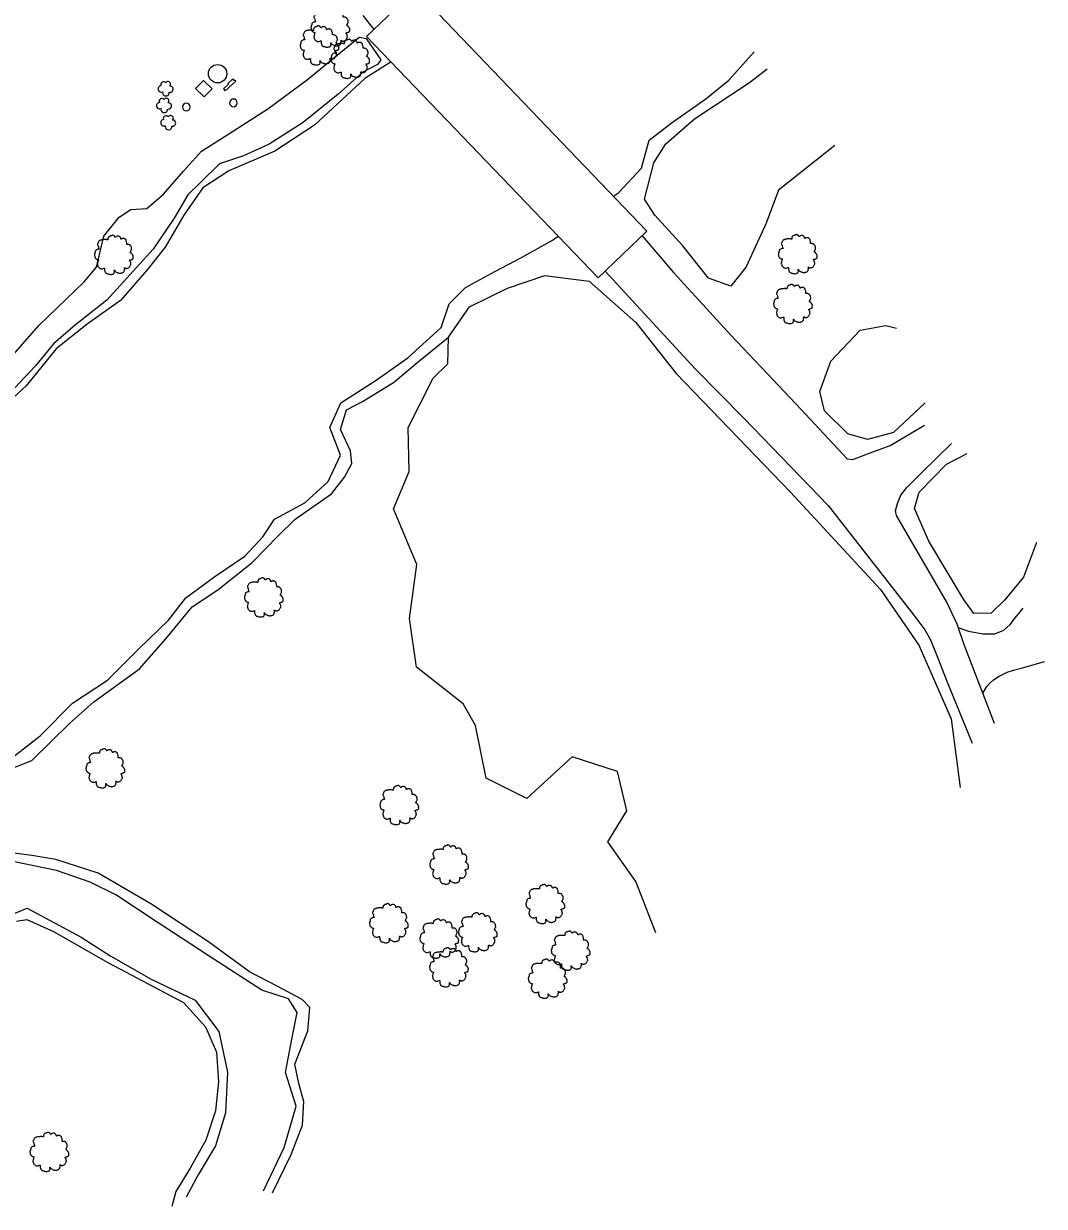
# Model space of a CAD drawing. Extents: x 2160437 to 2172832, y 205694 to 212444.
# Drawn here: x 2172432.5 to 2172832.3, y 206361.7 to 206825.1 of the extents above; entities that cross this region are included whole.
import ezdxf

# ---------------------------------------------------------------- set-up
doc = ezdxf.new("R2010")
doc.units = 0
for name, color, linetype in [('Default', 7, 'Continuous'), ('RD_EX_Bridge', 7, 'Continuous'), ('RD_EX_Conc', 7, 'Continuous'), ('RD_EX_Driveway', 7, 'Continuous'), ('RD_EX_H2O', 7, 'Continuous'), ('RD_EX_Misc', 7, 'Continuous'), ('RD_EX_Road', 7, 'Continuous'), ('RD_EX_Road_Post', 7, 'Continuous'), ('RD_EX_VEG', 7, 'Continuous'), ('RD_EX_VEG_ShrubLine', 7, 'Continuous'), ('RD_EX_VEG_TreeLine', 7, 'Continuous')]:
    doc.layers.add(name, color=color, linetype=linetype)

# ---------------------------------------------------------------- blocks, each defined once
blk = doc.blocks.new('POST')
at = {"layer": 'Default'}
for start, end in [(90, 270), (270, 90)]:
    blk.add_arc((0, 0), 0.0417, start, end, dxfattribs=at)
blk = doc.blocks.new('T2')
at = {"layer": 'RD_EX_VEG'}
for points in [[(0.05, 7.21), (-0.25, 7.24), (-0.57, 7.14), (-0.82, 7.04), (-1.05, 6.96), (-1.27, 6.86), (-1.57, 6.69), (-1.8, 6.49), (-1.92, 6.24), (-1.97, 6.01), (-2.02, 5.74), (-2.02, 5.56), (-2.15, 5.54), (-2.3, 5.56), (-2.55, 5.64), (-2.8, 5.64), (-3.05, 5.64), (-3.4, 5.61), (-3.75, 5.61), (-4.02, 5.56), (-4.35, 5.51), (-4.72, 5.39), (-5.07, 5.26), (-5.37, 5.01), (-5.62, 4.54), (-5.75, 4.19), (-5.9, 3.94), (-5.75, 3.49), (-5.57, 3.14), (-5.55, 2.94), (-5.47, 2.52), (-5.37, 2.29), (-5.25, 2.09), (-5.32, 2.07), (-5.7, 2.02), (-6, 1.92), (-6.42, 1.69), (-6.64, 1.47), (-6.74, 1.14), (-6.77, 0.79), (-6.87, 0.59), (-6.94, 0.32), (-6.97, 0.24), (-7.02, -0.08), (-6.92, -0.53), (-6.89, -0.88), (-6.77, -1.11), (-6.62, -1.28), (-6.44, -1.53), (-6.05, -1.76), (-5.72, -1.86), (-5.52, -1.88), (-5.7, -2.38), (-5.75, -2.73), (-5.87, -3.13), (-5.87, -3.21), (-5.92, -3.68), (-5.77, -4.01), (-5.7, -4.38), (-5.52, -4.61), (-5.25, -4.91), (-4.92, -5.13), (-4.42, -5.26), (-4.02, -5.23), (-3.45, -5.06), (-3.2, -4.98), (-3.22, -5.16), (-3.2, -5.53), (-3.2, -5.96), (-3.05, -6.28), (-2.95, -6.56), (-2.8, -6.81), (-2.47, -7.03), (-2.07, -7.11), (-1.65, -7.26), (-1.2, -7.33), (-0.7, -7.36), (-0.1, -7.21), (0.18, -7.08), (0.28, -6.91), (0.48, -6.53), (0.43, -6.31), (0.45, -5.71), (0.55, -5.88), (0.73, -6.23), (1.23, -6.53), (1.63, -6.71), (2.1, -6.86), (2.4, -6.93), (2.88, -6.86), (3.25, -6.78), (3.63, -6.66), (3.93, -6.38), (4.1, -6.11), (4.15, -5.83), (4.23, -5.46), (4.28, -5.28)], [(4.28, -5.28), (4.2, -5.11), (4.15, -4.86), (4.23, -4.88), (4.4, -4.93), (4.68, -5.06), (4.9, -5.13), (5.23, -5.11), (5.5, -5.01), (5.95, -4.73), (6.22, -4.26), (6.5, -3.86), (6.57, -3.53), (6.52, -3.31), (6.5, -2.81), (6.3, -2.56), (6.25, -2.43), (6.15, -2.03), (6.22, -1.98), (6.5, -1.93), (6.87, -1.81), (7.15, -1.68), (7.37, -1.51), (7.45, -1.28), (7.42, -0.88), (7.47, -0.48), (7.4, -0.33), (7.3, -0.18), (7.22, 0.02), (7.07, 0.17), (6.97, 0.32), (6.87, 0.42), (6.75, 0.57), (6.57, 0.69), (6.42, 0.74), (6.37, 0.89), (6.52, 1.09), (6.57, 1.19), (6.6, 1.42), (6.82, 1.77), (6.87, 2.17), (6.82, 2.59), (6.77, 2.87), (6.62, 3.14), (6.42, 3.39), (6.3, 3.56), (6.12, 3.69), (5.8, 3.81), (5.55, 3.86), (5.2, 3.86), (5, 3.91), (5.03, 3.96), (5.03, 4.11), (5.03, 4.39), (4.95, 4.84), (4.8, 5.34), (4.8, 5.36), (4.7, 5.61), (4.48, 5.81), (4.3, 5.91), (4.1, 6.04), (3.85, 6.06), (3.55, 6.06), (3.28, 6.01), (3.08, 5.91), (2.9, 5.79), (2.83, 5.94), (2.73, 6.24), (2.68, 6.39), (2.53, 6.56), (2.3, 6.76), (1.85, 6.89), (1.23, 6.81), (0.93, 6.61), (0.78, 6.44), (0.73, 6.56), (0.53, 6.76), (0.43, 6.94), (0.25, 7.06), (0.1, 7.16), (0, 7.21)]]:
    blk.add_spline(points, degree=3, dxfattribs=at)

msp = doc.modelspace()

# ---------------------------------------------------------------- linework, layer by layer
at = {"layer": 'RD_EX_Bridge'}
msp.add_lwpolyline([(2172585.98, 206838.48), (2172676.66, 206743.86), (2172657.52, 206725.51), (2172566.84, 206820.13)], close=True, dxfattribs=at)
at = {"layer": 'RD_EX_Conc'}
for points in [[(2172675.12, 206742.38), (2172675.12, 206742.38)], [(2172676.28, 206743.48), (2172676.27, 206743.49)], [(2172657.88, 206725.87), (2172657.9, 206725.85)], [(2172659.98, 206727.87), (2172659.98, 206727.87)]]:
    msp.add_lwpolyline(points, dxfattribs=at)
at = {"layer": 'RD_EX_Driveway'}
for points in [[(2172798.61, 206588.56), (2172802.58, 206587.12), (2172808.29, 206586.06), (2172812.98, 206586.1), (2172816.47, 206587.48), (2172818.95, 206589.69), (2172820.99, 206592.42), (2172822.81, 206594.67), (2172824.07, 206596.06)], [(2172808.29, 206562.78), (2172809.84, 206565.37), (2172811.1, 206566.86), (2172812.4, 206568.07), (2172814.68, 206569.47), (2172817.71, 206571.01), (2172820.18, 206571.79), (2172824.35, 206572.92), (2172832.32, 206575.28)]]:
    msp.add_lwpolyline(points, dxfattribs=at)
at = {"layer": 'RD_EX_H2O'}
for points in [[(2172663.58, 206757.51), (2172665.53, 206758.91), (2172674.55, 206768.48), (2172677.55, 206779.52), (2172686.16, 206786.1), (2172699.76, 206795.71), (2172708.77, 206802.95), (2172718.64, 206814.15)], [(2172576.41, 206810.14), (2172566.1, 206803.71), (2172546.4, 206785.32), (2172530.96, 206775.17), (2172512.94, 206767.47), (2172502.73, 206760.87), (2172495.31, 206750.15), (2172487.91, 206737.62), (2172480.86, 206728.63), (2172470.46, 206716.72), (2172457.42, 206707.39), (2172445.2, 206697.79), (2172433.48, 206683.19), (2172423.66, 206674.19)], [(2172427.13, 206536.82), (2172439.01, 206546.15), (2172451.71, 206558.93), (2172465.42, 206567.85), (2172477.57, 206580.13), (2172489.25, 206591.36), (2172496.01, 206600.16), (2172507.45, 206608.52), (2172519.16, 206616.55), (2172526.18, 206624.07), (2172530.71, 206631.01), (2172542.62, 206637.37), (2172551.81, 206645.69), (2172556.61, 206656.02), (2172552.45, 206666.92), (2172556.76, 206676.62), (2172570.18, 206685.15), (2172582.97, 206694.17), (2172596.05, 206706.13), (2172599.17, 206715.32), (2172605.62, 206721.81), (2172617.14, 206728.02), (2172627.56, 206733.46), (2172639.66, 206740.25), (2172641.86, 206741.84)], [(2172526.5, 206367.81), (2172534.56, 206384.82), (2172539.27, 206401.01), (2172535.07, 206414.16), (2172537.72, 206427.9), (2172539.65, 206437.73), (2172536.22, 206443), (2172525.77, 206446.38), (2172504.76, 206460.07), (2172484.4, 206473.35), (2172468.6, 206483.83), (2172458.53, 206488.72), (2172445.37, 206493.33), (2172428.31, 206496.85)], [(2172424.08, 206474.5), (2172433.86, 206478.53), (2172455.01, 206467.22), (2172466.68, 206459.79), (2172482.51, 206450.79), (2172499.74, 206442.52), (2172508.92, 206430.3), (2172512.36, 206414.32), (2172511.6, 206398.44), (2172507.72, 206385.47), (2172500.84, 206374.08), (2172496.11, 206365.31)]]:
    msp.add_lwpolyline(points, dxfattribs=at)
at = {"layer": 'RD_EX_Misc'}
for points in [[(2172503.28, 206796.5), (2172499.87, 206799.79), (2172502.91, 206802.93), (2172506.31, 206799.63)], [(2172511.49, 206798.84), (2172515.57, 206802.56), (2172515.13, 206803.04), (2172514.96, 206802.89), (2172514.42, 206803.49), (2172512.5, 206801.74), (2172512.81, 206801.4), (2172510.82, 206799.58)]]:
    msp.add_lwpolyline(points, close=True, dxfattribs=at)
msp.add_circle((2172508.47, 206805.54), 3.6, dxfattribs=at)
at = {"layer": 'RD_EX_Road'}
for points in [[(2172565.36, 206828.39), (2172569.69, 206822.86), (2172569.69, 206822.86)], [(2172674.76, 206742.04), (2172674.76, 206742.04), (2172687.03, 206727.65), (2172695.73, 206718.29), (2172709.53, 206703.13), (2172723.92, 206687.92), (2172737, 206674.13), (2172755.08, 206654.65), (2172757.36, 206654.41), (2172764.13, 206656.95), (2172771.94, 206659.91), (2172785.39, 206667.79)], [(2172660.34, 206728.22), (2172695.65, 206689.79), (2172714.6, 206670.62), (2172747.63, 206636.38), (2172781.14, 206593.36), (2172785.52, 206587.61), (2172787.76, 206583.68), (2172790.21, 206577.53), (2172794.12, 206567.48), (2172804.06, 206543.2)], [(2172812.84, 206550.97), (2172800.81, 206582.2), (2172798.16, 206589.88), (2172794.13, 206598.5), (2172774.4, 206632.38), (2172773.96, 206634.22), (2172774.76, 206637.14), (2172776.15, 206640.43), (2172778.48, 206643.35), (2172784.29, 206649.24), (2172795.99, 206660.62)]]:
    msp.add_lwpolyline(points, dxfattribs=at)
at = {"layer": 'RD_EX_VEG'}
for centre, radius, start, end in [((2172486.45, 206799.59), 1.26, 96.4518, 294.734), ((2172487.29, 206801.3), 1.08, 34.9763, 204.756), ((2172489.06, 206801.45), 0.995, 308.7626, 152.0467), ((2172489.85, 206799.47), 1.22, 256.5667, 98.1046), ((2172486.65, 206794.75), 1.08, 34.9763, 204.756), ((2172488.26, 206798.15), 1.32, 166.8827, 5.7589), ((2172488.42, 206794.9), 0.995, 308.7626, 152.0467), ((2172485.81, 206793.04), 1.26, 96.4518, 294.734), ((2172487.62, 206791.6), 1.32, 166.8827, 5.7589), ((2172489.21, 206792.92), 1.22, 256.5667, 98.1046), ((2172487.46, 206786.3), 1.26, 96.4518, 294.734), ((2172488.3, 206788.01), 1.08, 34.9763, 204.756), ((2172490.07, 206788.16), 0.995, 308.7626, 152.0467), ((2172490.86, 206786.18), 1.22, 256.5667, 98.1046), ((2172489.27, 206784.86), 1.32, 166.8827, 5.7589)]:
    msp.add_arc(centre, radius, start, end, dxfattribs=at)
at = {"layer": 'RD_EX_VEG_ShrubLine'}
for points in [[(2172428.37, 206695.39), (2172438.61, 206706.95), (2172456.21, 206723.96), (2172456.21, 206723.96), (2172461.05, 206729.71), (2172463.93, 206741.87), (2172469.87, 206749.34), (2172474.51, 206752.32), (2172480.72, 206752.68), (2172487.29, 206758.27), (2172495.12, 206767.33), (2172502.17, 206775.14), (2172511.08, 206780.74), (2172528.2, 206791.82), (2172543.71, 206803.31), (2172555.31, 206812.83), (2172563.89, 206819.85), (2172566.72, 206819.31), (2172572.38, 206810.97), (2172571.15, 206809.19), (2172565.43, 206806.18), (2172555.77, 206797.53), (2172542.02, 206786.4), (2172528.64, 206777.96), (2172518.62, 206773.41), (2172509.19, 206770.17), (2172501.9, 206762.99), (2172496.81, 206758.1), (2172491.49, 206748.96), (2172483.18, 206736.74), (2172465.08, 206716.77), (2172452.78, 206707.2), (2172444.25, 206699.64), (2172437.1, 206691.13), (2172429, 206682.41)], [(2172425.11, 206532.27), (2172435.67, 206536.37), (2172450.59, 206551), (2172460.04, 206559.42), (2172477.92, 206572.38), (2172488.24, 206584.12), (2172498.58, 206596.59), (2172508.52, 206603.31), (2172521.99, 206614.03), (2172532.31, 206624.61), (2172538.9, 206630.94), (2172553.08, 206640.91), (2172558.19, 206647.49), (2172561.02, 206652.78), (2172560.56, 206657.82), (2172556.58, 206666.1), (2172558.93, 206673.83), (2172565.29, 206677.08), (2172577.37, 206684.52), (2172587.8, 206693.24), (2172598.91, 206702.29)], [(2172529.98, 206367.04), (2172537.24, 206382.07), (2172541.74, 206393.59), (2172542.31, 206402.77), (2172540.32, 206409.82), (2172538.79, 206417.41), (2172543.81, 206430.54), (2172544.55, 206439.63), (2172541.63, 206442.76), (2172532.11, 206447.94), (2172521.02, 206453.62), (2172504.96, 206465.38), (2172482.35, 206480.22), (2172461.65, 206492.29), (2172445.09, 206497.59), (2172435.66, 206499.23), (2172423.64, 206500.78)], [(2172429.69, 206473.54), (2172433.77, 206474.12), (2172444.23, 206469.37), (2172465.43, 206457.24), (2172495.19, 206441.58), (2172503.79, 206432.05), (2172508, 206422.19), (2172508.86, 206410.56), (2172507.72, 206399.21), (2172503.83, 206387.62), (2172497.8, 206376.69), (2172492.13, 206367.5), (2172490.57, 206361.74)]]:
    msp.add_lwpolyline(points, dxfattribs=at)
at = {"layer": 'RD_EX_VEG_TreeLine'}
for points in [[(2172750.31, 206777.38), (2172728.15, 206759.9), (2172723.35, 206747.02), (2172715.52, 206729.81), (2172709.58, 206722.34), (2172700.83, 206725.47), (2172690.69, 206738.14), (2172679.8, 206750.09), (2172675.68, 206756.41), (2172679.39, 206770.62), (2172684.04, 206778.05), (2172695.25, 206787.79), (2172716.84, 206802.14), (2172723.72, 206807.49)], [(2172680.08, 206468.95), (2172672.26, 206489.04), (2172661.33, 206504.62), (2172668.74, 206516.72), (2172665.15, 206532.14), (2172647.41, 206537.88), (2172629.61, 206521.59), (2172613.69, 206529.47), (2172609.56, 206550.21), (2172604.67, 206558.58), (2172586.44, 206573.03), (2172583.66, 206592.1), (2172586.51, 206613.28), (2172577.33, 206635.05), (2172583.53, 206649.61), (2172583.15, 206666.96), (2172592.98, 206686.23), (2172598.73, 206691.88), (2172598.91, 206702.29), (2172607.11, 206714.25), (2172622.04, 206721.45), (2172636.62, 206726.47), (2172654.06, 206724.27), (2172672.36, 206708.1), (2172688.04, 206688.03), (2172732.85, 206641.58), (2172768.1, 206603.49), (2172783.16, 206581.59), (2172795.88, 206552.7), (2172799.37, 206525.88)], [(2172785.63, 206676.51), (2172773.18, 206665), (2172763.01, 206662.21), (2172755.32, 206664.43), (2172746.27, 206673.42), (2172744.44, 206681.04), (2172748.75, 206692.86), (2172760.22, 206705.03), (2172770.17, 206706.86), (2172774.36, 206705.81)], [(2172829.26, 206621.89), (2172824.15, 206608.32), (2172816.88, 206599.33), (2172811.54, 206594.12), (2172804.72, 206594.05), (2172800.72, 206599.68), (2172787.1, 206622.42), (2172781.45, 206635.16), (2172783.28, 206641.53), (2172794.02, 206652.55), (2172802.07, 206656.73)]]:
    msp.add_lwpolyline(points, dxfattribs=at)

# ---------------------------------------------------------------- block references
at = {"layer": 'RD_EX_Road_Post', "xscale": 36, "yscale": 36}
for p in [(2172514.67, 206794.11), (2172496.22, 206792.46)]:
    msp.add_blockref('POST', p, dxfattribs=at)
at = {"layer": 'RD_EX_VEG', "xscale": 1.0499999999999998, "yscale": 1.0499999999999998}
for p in [(2172552.41, 206823.67), (2172548.18, 206816.69), (2172560.21, 206811.43), (2172467.6, 206734.62), (2172735.49, 206734.89), (2172733.62, 206715.39), (2172526.34, 206600.41), (2172464.29, 206533.44), (2172579.43, 206519.02), (2172598.94, 206495.73), (2172636.64, 206480.28), (2172575.34, 206472.75), (2172610.19, 206469.2), (2172595.08, 206466.74), (2172646.56, 206461.99), (2172598.87, 206455.48), (2172637.55, 206451.03), (2172442.36, 206383.14)]:
    msp.add_blockref('T2', p, dxfattribs=at)

doc.saveas('drawing.dxf')
